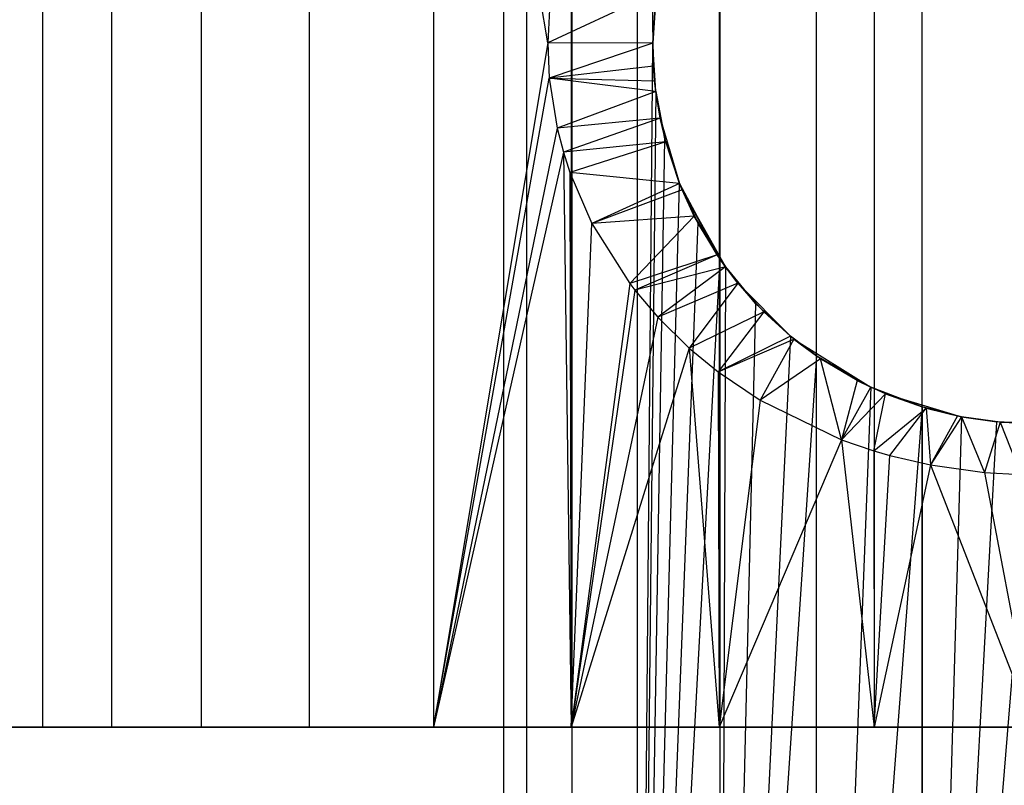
# Model space of a CAD drawing. Extents: x -91 to 91, y -91 to 262.
# Tile 356 of 480: x -6.67 to -0.19, y 33.57 to 38.61. Entities that reach past the tile are written whole.
import ezdxf

# ---------------------------------------------------------------- set-up
doc = ezdxf.new("R2010")
doc.units = 0
doc.header["$LTSCALE"] = 25.4
doc.layers.get('0').update_dxf_attribs({"linetype": 'CONTINUOUS'})

# ---------------------------------------------------------------- blocks, each defined once
blk = doc.blocks.new('ETE0_STL_1')
at = {"color": 0}
for p, q in [((-3.4808, 26.95, 13.3658), (-3.4808, 44.45, 13.3658)), ((-3.4808, 26.95, 12.6342), (-3.4808, 44.45, 12.6342)), ((-3.4808, 26.95, 13.3658), (-3.4808, 44.45, 13.3658)), ((-3.4808, 26.95, 12.6342), (-3.4808, 44.45, 12.6342)), ((-3.3287, 26.95, 14.0816), (-3.3287, 44.45, 14.0816)), ((-3.3287, 26.95, 14.0816), (-3.3287, 44.45, 14.0816)), ((-3.3287, 26.95, 11.9184), (-3.3287, 44.45, 11.9184)), ((-3.3287, 26.95, 11.9184), (-3.3287, 44.45, 11.9184)), ((-3.0311, 26.95, 14.75), (-3.0311, 44.45, 14.75)), ((-3.0311, 26.95, 14.75), (-3.0311, 44.45, 14.75)), ((-3.0311, 26.95, 11.25), (-3.0311, 44.45, 11.25)), ((-3.0311, 26.95, 11.25), (-3.0311, 44.45, 11.25)), ((-2.601, 26.95, 10.658), (-2.601, 44.45, 10.658)), ((-2.601, 44.45, 10.658), (-2.5, 38.4487, 10.5505)), ((-2.601, 26.95, 15.342), (-2.601, 44.45, 15.342)), ((-2.601, 26.95, 15.342), (-2.601, 44.45, 15.342)), ((-2.601, 26.95, 10.658), (-2.601, 44.45, 10.658)), ((-2.601, 44.45, 10.658), (-2.5, 38.4487, 10.5505)), ((-2.0572, 26.95, 15.8316), (-2.0572, 44.45, 15.8316)), ((-2.0572, 26.95, 15.8316), (-2.0572, 44.45, 15.8316)), ((-1.4236, 26.95, 16.1974), (-1.4236, 44.45, 16.1974)), ((-1.4236, 26.95, 16.1974), (-1.4236, 44.45, 16.1974)), ((-0.7277, 26.95, 16.4235), (-0.7277, 44.45, 16.4235)), ((-0.7277, 26.95, 16.4235), (-0.7277, 44.45, 16.4235)), ((-6.5161, 42.95, 15.5574), (-6.5161, 33.95, 15.5574)), ((-6.5161, 42.95, 15.5574), (-6.5161, 33.95, 15.5574)), ((-6.5161, 42.95, 10.4426), (-6.5161, 33.95, 10.4426)), ((-6.5161, 42.95, 10.4426), (-6.5161, 33.95, 10.4426)), ((-6.0622, 42.95, 16.5), (-6.0622, 33.95, 16.5)), ((-6.0622, 42.95, 16.5), (-6.0622, 33.95, 16.5)), ((-6.0622, 42.95, 9.5), (-6.0622, 33.95, 9.5)), ((-6.0622, 42.95, 9.5), (-6.0622, 33.95, 9.5)), ((-5.4728, 42.95, 17.3644), (-5.4728, 33.95, 17.3644)), ((-5.4728, 42.95, 17.3644), (-5.4728, 33.95, 17.3644)), ((-5.4728, 42.95, 8.6356), (-5.4728, 33.95, 8.6356)), ((-5.4728, 42.95, 8.6356), (-5.4728, 33.95, 8.6356)), ((-4.7612, 42.95, 18.1314), (-4.7612, 33.95, 18.1314)), ((-4.7612, 42.95, 18.1314), (-4.7612, 33.95, 18.1314)), ((-4.7612, 42.95, 7.8686), (-4.7612, 33.95, 7.8686)), ((-4.7612, 42.95, 7.8686), (-4.7612, 33.95, 7.8686)), ((-3.1917, 38.4543, 6.77), (-3.9432, 42.95, 7.2163)), ((-3.9432, 42.95, 18.7837), (-3.9432, 33.95, 18.7837)), ((-3.9432, 42.95, 18.7837), (-3.9432, 33.95, 18.7837)), ((-3.9432, 42.95, 7.2163), (-3.9432, 33.95, 7.2163)), ((-3.9432, 42.95, 7.2163), (-3.9432, 33.95, 7.2163)), ((-3.1917, 38.4543, 6.77), (-3.9432, 42.95, 7.2163)), ((-3.0372, 42.95, 19.3068), (-3.0372, 33.95, 19.3068)), ((-3.0372, 42.95, 19.3068), (-3.0372, 33.95, 19.3068)), ((-2.0633, 42.95, 19.689), (-2.0633, 33.95, 19.689)), ((-2.0633, 42.95, 19.689), (-2.0633, 33.95, 19.689)), ((-1.0433, 42.95, 19.9218), (-1.0433, 33.95, 19.9218)), ((-1.0433, 42.95, 19.9218), (-1.0433, 33.95, 19.9218)), ((-2.4771, 38.7875, 7.4484), (-3.1917, 38.4543, 6.77)), ((-2.4771, 38.7875, 7.4484), (-3.1917, 38.4543, 6.77)), ((-2.5, 38.4537, 7.4616), (-2.4771, 38.7875, 7.4484)), ((-2.5, 38.4537, 7.4616), (-2.4771, 38.7875, 7.4484)), ((-2.5, 38.4487, 10.5505), (-2.4803, 38.7633, 10.5306)), ((-2.4803, 38.7633, 10.5306), (-2.5, 38.4537, 7.4616)), ((-2.5, 38.4487, 10.5505), (-2.4803, 38.7633, 10.5306)), ((-2.4803, 38.7633, 10.5306), (-2.5, 38.4537, 7.4616)), ((-3.1774, 38.7181, 6.7627), (-3.1917, 38.4543, 6.77)), ((-3.1774, 38.7181, 6.7627), (-3.1917, 38.4543, 6.77)), ((-3.1917, 38.4543, 6.77), (-3.9432, 33.95, 7.2163)), ((-3.1917, 38.4543, 6.77), (-3.9432, 33.95, 7.2163)), ((-3.1917, 38.4543, 6.77), (-3.1813, 38.2217, 6.7647)), ((-2.5, 38.4537, 7.4616), (-3.1917, 38.4543, 6.77)), ((-3.1917, 38.4543, 6.77), (-3.1813, 38.2217, 6.7647)), ((-2.5, 38.4537, 7.4616), (-3.1917, 38.4543, 6.77)), ((-2.5, 38.4537, 7.4616), (-3.1813, 38.2217, 6.7647)), ((-2.5, 38.4537, 7.4616), (-3.1813, 38.2217, 6.7647)), ((-2.601, 26.95, 10.658), (-2.5, 38.4487, 10.5505)), ((-2.601, 26.95, 10.658), (-2.5, 38.4487, 10.5505)), ((-2.5, 38.4487, 10.5505), (-2.5, 38.4537, 7.4616)), ((-2.5, 38.4487, 10.5505), (-2.5, 38.4537, 7.4616)), ((-2.4956, 38.3022, 7.4591), (-2.5, 38.4537, 7.4616)), ((-2.4956, 38.3022, 7.4591), (-2.5, 38.4537, 7.4616)), ((-2.4803, 38.1367, 10.5306), (-2.5, 38.4487, 10.5505)), ((-2.5, 38.4487, 10.5505), (-2.4956, 38.3022, 7.4591)), ((-2.4803, 38.1367, 10.5306), (-2.5, 38.4487, 10.5505)), ((-2.5, 38.4487, 10.5505), (-2.4956, 38.3022, 7.4591)), ((-2.4956, 38.3022, 7.4591), (-3.1813, 38.2217, 6.7647)), ((-2.4956, 38.3022, 7.4591), (-3.1813, 38.2217, 6.7647)), ((-2.4803, 38.1367, 10.5306), (-2.4956, 38.3022, 7.4591)), ((-2.4803, 38.1367, 10.5306), (-2.4956, 38.3022, 7.4591)), ((-2.4879, 38.2042, 7.4546), (-2.4956, 38.3022, 7.4591)), ((-2.4879, 38.2042, 7.4546), (-2.4956, 38.3022, 7.4591)), ((-3.9432, 33.95, 7.2163), (-3.1813, 38.2217, 6.7647)), ((-3.9432, 33.95, 7.2163), (-3.1813, 38.2217, 6.7647)), ((-3.1813, 38.2217, 6.7647), (-3.1297, 37.8935, 6.7386)), ((-2.4802, 38.1361, 7.4502), (-3.1813, 38.2217, 6.7647)), ((-3.1813, 38.2217, 6.7647), (-3.1297, 37.8935, 6.7386)), ((-3.1813, 38.2217, 6.7647), (-2.4879, 38.2042, 7.4546)), ((-3.1813, 38.2217, 6.7647), (-2.4879, 38.2042, 7.4546)), ((-2.4802, 38.1361, 7.4502), (-3.1813, 38.2217, 6.7647)), ((-2.4803, 38.1367, 10.5306), (-2.4879, 38.2042, 7.4546)), ((-2.4802, 38.1361, 7.4502), (-2.4879, 38.2042, 7.4546)), ((-2.4803, 38.1367, 10.5306), (-2.4879, 38.2042, 7.4546)), ((-2.4802, 38.1361, 7.4502), (-2.4879, 38.2042, 7.4546)), ((-2.4802, 38.1361, 7.4502), (-3.1297, 37.8935, 6.7386)), ((-2.4802, 38.1361, 7.4502), (-3.1297, 37.8935, 6.7386)), ((-2.4803, 38.1367, 10.5306), (-2.601, 26.95, 10.658)), ((-2.4803, 38.1367, 10.5306), (-2.601, 26.95, 10.658)), ((-2.4203, 37.8237, 10.4717), (-2.4803, 38.1367, 10.5306)), ((-2.4802, 38.1361, 7.4502), (-2.4803, 38.1367, 10.5306)), ((-2.4203, 37.8237, 10.4717), (-2.4803, 38.1367, 10.5306)), ((-2.4802, 38.1361, 7.4502), (-2.4803, 38.1367, 10.5306)), ((-2.4802, 38.1361, 7.4502), (-2.4203, 37.8237, 10.4717)), ((-2.4514, 37.9596, 7.4338), (-2.4802, 38.1361, 7.4502)), ((-2.4802, 38.1361, 7.4502), (-2.4203, 37.8237, 10.4717)), ((-2.4514, 37.9596, 7.4338), (-2.4802, 38.1361, 7.4502)), ((-2.4514, 37.9596, 7.4338), (-3.1297, 37.8935, 6.7386)), ((-2.4514, 37.9596, 7.4338), (-3.1297, 37.8935, 6.7386)), ((-2.4514, 37.9596, 7.4338), (-3.0887, 37.7353, 6.7183)), ((-2.4514, 37.9596, 7.4338), (-3.0887, 37.7353, 6.7183)), ((-2.4514, 37.9596, 7.4338), (-2.3244, 37.5297, 10.3833)), ((-2.4514, 37.9596, 7.4338), (-2.4203, 37.8237, 10.4717)), ((-2.4151, 37.8039, 7.4133), (-2.4514, 37.9596, 7.4338)), ((-2.4514, 37.9596, 7.4338), (-2.3244, 37.5297, 10.3833)), ((-2.4151, 37.8039, 7.4133), (-2.4514, 37.9596, 7.4338)), ((-2.4514, 37.9596, 7.4338), (-2.4203, 37.8237, 10.4717)), ((-3.1297, 37.8935, 6.7386), (-3.9432, 33.95, 7.2163)), ((-3.1297, 37.8935, 6.7386), (-3.9432, 33.95, 7.2163)), ((-3.1297, 37.8935, 6.7386), (-3.0887, 37.7353, 6.7183)), ((-3.1297, 37.8935, 6.7386), (-3.0887, 37.7353, 6.7183)), ((-2.4151, 37.8039, 7.4133), (-3.0887, 37.7353, 6.7183)), ((-2.4151, 37.8039, 7.4133), (-3.0887, 37.7353, 6.7183)), ((-2.4151, 37.8039, 7.4133), (-3.0457, 37.6018, 6.6973)), ((-2.4151, 37.8039, 7.4133), (-3.0457, 37.6018, 6.6973)), ((-2.601, 26.95, 10.658), (-2.4203, 37.8237, 10.4717)), ((-2.601, 26.95, 10.658), (-2.4203, 37.8237, 10.4717)), ((-2.3244, 37.5297, 10.3833), (-2.4203, 37.8237, 10.4717)), ((-2.3244, 37.5297, 10.3833), (-2.4203, 37.8237, 10.4717)), ((-2.3241, 37.5288, 7.3638), (-2.4151, 37.8039, 7.4133)), ((-2.4151, 37.8039, 7.4133), (-2.3244, 37.5297, 10.3833)), ((-2.3241, 37.5288, 7.3638), (-2.4151, 37.8039, 7.4133)), ((-2.4151, 37.8039, 7.4133), (-2.3244, 37.5297, 10.3833)), ((-3.0887, 37.7353, 6.7183), (-3.9432, 33.95, 7.2163)), ((-3.0887, 37.7353, 6.7183), (-3.9432, 33.95, 7.2163)), ((-3.0887, 37.7353, 6.7183), (-3.0372, 33.95, 6.6932)), ((-3.0887, 37.7353, 6.7183), (-3.0372, 33.95, 6.6932)), ((-3.0887, 37.7353, 6.7183), (-3.0457, 37.6018, 6.6973)), ((-3.0887, 37.7353, 6.7183), (-3.0457, 37.6018, 6.6973)), ((-3.0457, 37.6018, 6.6973), (-3.0372, 33.95, 6.6932)), ((-3.0457, 37.6018, 6.6973), (-3.0372, 33.95, 6.6932)), ((-3.0457, 37.6018, 6.6973), (-2.9006, 37.2663, 6.6293)), ((-2.3241, 37.5288, 7.3638), (-3.0457, 37.6018, 6.6973)), ((-3.0457, 37.6018, 6.6973), (-2.9006, 37.2663, 6.6293)), ((-2.3241, 37.5288, 7.3638), (-3.0457, 37.6018, 6.6973)), ((-2.3241, 37.5288, 7.3638), (-2.9006, 37.2663, 6.6293)), ((-2.3241, 37.5288, 7.3638), (-2.9006, 37.2663, 6.6293)), ((-2.601, 26.95, 10.658), (-2.3244, 37.5297, 10.3833)), ((-2.601, 26.95, 10.658), (-2.3244, 37.5297, 10.3833)), ((-2.2037, 37.2695, 10.2809), (-2.3244, 37.5297, 10.3833)), ((-2.3241, 37.5288, 7.3638), (-2.3244, 37.5297, 10.3833)), ((-2.2037, 37.2695, 10.2809), (-2.3244, 37.5297, 10.3833)), ((-2.3241, 37.5288, 7.3638), (-2.3244, 37.5297, 10.3833)), ((-2.3241, 37.5288, 7.3638), (-2.2037, 37.2695, 10.2809)), ((-2.3241, 37.5288, 7.3638), (-2.0594, 37.0327, 10.17)), ((-2.3241, 37.5288, 7.3638), (-2.2037, 37.2695, 10.2809)), ((-2.3074, 37.4877, 7.355), (-2.3241, 37.5288, 7.3638)), ((-2.3241, 37.5288, 7.3638), (-2.0594, 37.0327, 10.17)), ((-2.3074, 37.4877, 7.355), (-2.3241, 37.5288, 7.3638)), ((-2.3074, 37.4877, 7.355), (-2.9006, 37.2663, 6.6293)), ((-2.3074, 37.4877, 7.355), (-2.9006, 37.2663, 6.6293)), ((-2.3074, 37.4877, 7.355), (-2.0225, 36.9805, 10.1435)), ((-2.3074, 37.4877, 7.355), (-2.0594, 37.0327, 10.17)), ((-2.2276, 37.3151, 7.3139), (-2.3074, 37.4877, 7.355)), ((-2.3074, 37.4877, 7.355), (-2.0225, 36.9805, 10.1435)), ((-2.2276, 37.3151, 7.3139), (-2.3074, 37.4877, 7.355)), ((-2.3074, 37.4877, 7.355), (-2.0594, 37.0327, 10.17)), ((-3.0372, 33.95, 6.6932), (-2.9006, 37.2663, 6.6293)), ((-3.0372, 33.95, 6.6932), (-2.9006, 37.2663, 6.6293)), ((-2.2276, 37.3151, 7.3139), (-2.9006, 37.2663, 6.6293)), ((-2.2276, 37.3151, 7.3139), (-2.9006, 37.2663, 6.6293)), ((-2.9006, 37.2663, 6.6293), (-2.652, 36.8713, 6.5218)), ((-2.9006, 37.2663, 6.6293), (-2.652, 36.8713, 6.5218)), ((-2.2276, 37.3151, 7.3139), (-2.652, 36.8713, 6.5218)), ((-2.2276, 37.3151, 7.3139), (-2.652, 36.8713, 6.5218)), ((-2.2037, 37.2695, 10.2809), (-2.601, 26.95, 10.658)), ((-2.2037, 37.2695, 10.2809), (-2.601, 26.95, 10.658)), ((-2.2276, 37.3151, 7.3139), (-2.0225, 36.9805, 10.1435)), ((-2.0773, 37.059, 7.241), (-2.2276, 37.3151, 7.3139)), ((-2.2276, 37.3151, 7.3139), (-2.0225, 36.9805, 10.1435)), ((-2.0773, 37.059, 7.241), (-2.2276, 37.3151, 7.3139)), ((-2.0594, 37.0327, 10.17), (-2.2037, 37.2695, 10.2809)), ((-2.0594, 37.0327, 10.17), (-2.2037, 37.2695, 10.2809)), ((-2.0773, 37.059, 7.241), (-2.652, 36.8713, 6.5218)), ((-2.0773, 37.059, 7.241), (-2.652, 36.8713, 6.5218)), ((-2.0773, 37.059, 7.241), (-2.6182, 36.8273, 6.5081)), ((-2.0773, 37.059, 7.241), (-2.6182, 36.8273, 6.5081)), ((-2.0594, 37.0327, 10.17), (-2.601, 26.95, 10.658)), ((-2.0594, 37.0327, 10.17), (-2.601, 26.95, 10.658)), ((-2.0223, 36.9802, 7.2159), (-2.0773, 37.059, 7.241)), ((-2.0773, 37.059, 7.241), (-2.0225, 36.9805, 10.1435)), ((-2.0773, 37.059, 7.241), (-2.0225, 36.9805, 10.1435)), ((-2.0223, 36.9802, 7.2159), (-2.0773, 37.059, 7.241)), ((-2.0594, 37.0327, 10.17), (-2.0572, 26.95, 10.1684)), ((-2.0225, 36.9805, 10.1435), (-2.0594, 37.0327, 10.17)), ((-2.0594, 37.0327, 10.17), (-2.0572, 26.95, 10.1684)), ((-2.0225, 36.9805, 10.1435), (-2.0594, 37.0327, 10.17)), ((-2.0223, 36.9802, 7.2159), (-2.6182, 36.8273, 6.5081)), ((-2.0223, 36.9802, 7.2159), (-2.6182, 36.8273, 6.5081)), ((-2.0223, 36.9802, 7.2159), (-2.4666, 36.6494, 6.449)), ((-2.0223, 36.9802, 7.2159), (-2.4666, 36.6494, 6.449)), ((-2.0225, 36.9805, 10.1435), (-2.0572, 26.95, 10.1684)), ((-2.0225, 36.9805, 10.1435), (-2.0572, 26.95, 10.1684)), ((-1.8236, 36.7399, 10.0126), (-2.0225, 36.9805, 10.1435)), ((-2.0223, 36.9802, 7.2159), (-2.0225, 36.9805, 10.1435)), ((-1.8236, 36.7399, 10.0126), (-2.0225, 36.9805, 10.1435)), ((-2.0223, 36.9802, 7.2159), (-2.0225, 36.9805, 10.1435)), ((-2.0223, 36.9802, 7.2159), (-1.8236, 36.7399, 10.0126)), ((-1.9405, 36.8738, 7.1799), (-2.0223, 36.9802, 7.2159)), ((-2.0223, 36.9802, 7.2159), (-1.8236, 36.7399, 10.0126)), ((-1.9405, 36.8738, 7.1799), (-2.0223, 36.9802, 7.2159)), ((-2.652, 36.8713, 6.5218), (-3.0372, 33.95, 6.6932)), ((-2.652, 36.8713, 6.5218), (-3.0372, 33.95, 6.6932)), ((-2.652, 36.8713, 6.5218), (-2.6182, 36.8273, 6.5081)), ((-2.652, 36.8713, 6.5218), (-2.6182, 36.8273, 6.5081)), ((-1.9405, 36.8738, 7.1799), (-2.4666, 36.6494, 6.449)), ((-1.9405, 36.8738, 7.1799), (-2.4666, 36.6494, 6.449)), ((-1.9405, 36.8738, 7.1799), (-2.2598, 36.4463, 6.3748)), ((-1.9405, 36.8738, 7.1799), (-2.2598, 36.4463, 6.3748)), ((-1.9405, 36.8738, 7.1799), (-1.5936, 36.5237, 9.8838)), ((-1.9405, 36.8738, 7.1799), (-1.8236, 36.7399, 10.0126)), ((-1.9405, 36.8738, 7.1799), (-1.8236, 36.7399, 10.0126)), ((-1.77, 36.6845, 7.1103), (-1.9405, 36.8738, 7.1799)), ((-1.9405, 36.8738, 7.1799), (-1.5936, 36.5237, 9.8838)), ((-1.77, 36.6845, 7.1103), (-1.9405, 36.8738, 7.1799)), ((-2.6182, 36.8273, 6.5081), (-3.0372, 33.95, 6.6932)), ((-2.6182, 36.8273, 6.5081), (-3.0372, 33.95, 6.6932)), ((-2.6182, 36.8273, 6.5081), (-2.4666, 36.6494, 6.449)), ((-2.6182, 36.8273, 6.5081), (-2.4666, 36.6494, 6.449)), ((-1.8236, 36.7399, 10.0126), (-2.0572, 26.95, 10.1684)), ((-1.8236, 36.7399, 10.0126), (-2.0572, 26.95, 10.1684)), ((-1.5936, 36.5237, 9.8838), (-1.8236, 36.7399, 10.0126)), ((-1.5936, 36.5237, 9.8838), (-1.8236, 36.7399, 10.0126)), ((-1.77, 36.6845, 7.1103), (-2.2598, 36.4463, 6.3748)), ((-1.77, 36.6845, 7.1103), (-2.2598, 36.4463, 6.3748)), ((-1.77, 36.6845, 7.1103), (-2.0702, 36.2905, 6.3131)), ((-1.77, 36.6845, 7.1103), (-2.0702, 36.2905, 6.3131)), ((-1.77, 36.6845, 7.1103), (-1.5936, 36.5237, 9.8838)), ((-1.5936, 36.5237, 7.0458), (-1.77, 36.6845, 7.1103)), ((-1.77, 36.6845, 7.1103), (-1.5936, 36.5237, 9.8838)), ((-1.5936, 36.5237, 7.0458), (-1.77, 36.6845, 7.1103)), ((-2.4666, 36.6494, 6.449), (-3.0372, 33.95, 6.6932)), ((-2.4666, 36.6494, 6.449), (-3.0372, 33.95, 6.6932)), ((-2.4666, 36.6494, 6.449), (-2.2598, 36.4463, 6.3748)), ((-2.4666, 36.6494, 6.449), (-2.2598, 36.4463, 6.3748)), ((-1.5936, 36.5237, 7.0458), (-2.0702, 36.2905, 6.3131)), ((-1.5936, 36.5237, 7.0458), (-2.0702, 36.2905, 6.3131)), ((-2.0702, 36.2905, 6.3131), (-1.5716, 36.5058, 7.0383)), ((-2.0702, 36.2905, 6.3131), (-1.5716, 36.5058, 7.0383)), ((-1.5936, 36.5237, 9.8838), (-2.0572, 26.95, 10.1684)), ((-1.5936, 36.5237, 9.8838), (-2.0572, 26.95, 10.1684)), ((-1.5716, 36.5058, 7.0383), (-1.7932, 36.1028, 6.2336)), ((-1.5716, 36.5058, 7.0383), (-1.7932, 36.1028, 6.2336)), ((-1.4236, 36.3949, 9.8026), (-1.5936, 36.5237, 9.8838)), ((-1.5936, 36.5237, 7.0458), (-1.4236, 36.3949, 9.8026)), ((-1.5936, 36.5237, 7.0458), (-1.5936, 36.5237, 9.8838)), ((-1.4236, 36.3949, 9.8026), (-1.5936, 36.5237, 9.8838)), ((-1.5716, 36.5058, 7.0383), (-1.5936, 36.5237, 7.0458)), ((-1.5936, 36.5237, 7.0458), (-1.4236, 36.3949, 9.8026)), ((-1.5716, 36.5058, 7.0383), (-1.5936, 36.5237, 7.0458)), ((-1.5936, 36.5237, 7.0458), (-1.5936, 36.5237, 9.8838)), ((-1.5716, 36.5058, 7.0383), (-1.0644, 36.1879, 9.6658)), ((-1.5716, 36.5058, 7.0383), (-1.4236, 36.3949, 9.8026)), ((-1.5716, 36.5058, 7.0383), (-1.4236, 36.3949, 9.8026)), ((-1.396, 36.3761, 6.9822), (-1.5716, 36.5058, 7.0383)), ((-1.5716, 36.5058, 7.0383), (-1.0644, 36.1879, 9.6658)), ((-1.396, 36.3761, 6.9822), (-1.5716, 36.5058, 7.0383)), ((-2.2598, 36.4463, 6.3748), (-3.0372, 33.95, 6.6932)), ((-2.2598, 36.4463, 6.3748), (-3.0372, 33.95, 6.6932)), ((-2.2598, 36.4463, 6.3748), (-2.0633, 33.95, 6.311)), ((-2.2598, 36.4463, 6.3748), (-2.0633, 33.95, 6.311)), ((-2.2598, 36.4463, 6.3748), (-2.0702, 36.2905, 6.3131)), ((-2.2598, 36.4463, 6.3748), (-2.0702, 36.2905, 6.3131)), ((-1.4236, 36.3949, 9.8026), (-2.0572, 26.95, 10.1684)), ((-1.4236, 36.3949, 9.8026), (-2.0572, 26.95, 10.1684)), ((-1.396, 36.3761, 6.9822), (-1.7932, 36.1028, 6.2336)), ((-1.396, 36.3761, 6.9822), (-1.7932, 36.1028, 6.2336)), ((-1.4236, 26.95, 9.8026), (-1.4236, 36.3949, 9.8026)), ((-1.0644, 36.1879, 9.6658), (-1.4236, 36.3949, 9.8026)), ((-1.4236, 26.95, 9.8026), (-1.4236, 36.3949, 9.8026)), ((-1.0644, 36.1879, 9.6658), (-1.4236, 36.3949, 9.8026)), ((-1.2585, 35.8426, 6.1141), (-1.396, 36.3761, 6.9822)), ((-1.1548, 36.2327, 6.9167), (-1.396, 36.3761, 6.9822)), ((-1.396, 36.3761, 6.9822), (-1.0644, 36.1879, 9.6658)), ((-1.2585, 35.8426, 6.1141), (-1.396, 36.3761, 6.9822)), ((-1.1548, 36.2327, 6.9167), (-1.396, 36.3761, 6.9822)), ((-1.396, 36.3761, 6.9822), (-1.0644, 36.1879, 9.6658)), ((-2.0702, 36.2905, 6.3131), (-2.0633, 33.95, 6.311)), ((-2.0702, 36.2905, 6.3131), (-2.0633, 33.95, 6.311)), ((-2.0702, 36.2905, 6.3131), (-1.7932, 36.1028, 6.2336)), ((-2.0702, 36.2905, 6.3131), (-1.7932, 36.1028, 6.2336)), ((-1.1548, 36.2327, 6.9167), (-1.2585, 35.8426, 6.1141)), ((-1.1548, 36.2327, 6.9167), (-1.2585, 35.8426, 6.1141)), ((-1.0649, 36.1882, 6.8957), (-1.1548, 36.2327, 6.9167)), ((-1.1548, 36.2327, 6.9167), (-1.0644, 36.1879, 9.6658)), ((-1.0649, 36.1882, 6.8957), (-1.1548, 36.2327, 6.9167)), ((-1.1548, 36.2327, 6.9167), (-1.0644, 36.1879, 9.6658)), ((-1.0644, 36.1879, 9.6658), (-1.4236, 26.95, 9.8026)), ((-1.0644, 36.1879, 9.6658), (-1.4236, 26.95, 9.8026)), ((-1.2585, 35.8426, 6.1141), (-1.0649, 36.1882, 6.8957)), ((-1.2585, 35.8426, 6.1141), (-1.0649, 36.1882, 6.8957)), ((-1.0649, 36.1882, 6.8957), (-0.7277, 36.0583, 9.5765)), ((-1.0649, 36.1882, 6.8957), (-1.0644, 36.1879, 9.6658)), ((-1.0649, 36.1882, 6.8957), (-1.0644, 36.1879, 9.6658)), ((-0.9683, 36.1451, 6.875), (-1.0649, 36.1882, 6.8957)), ((-1.0649, 36.1882, 6.8957), (-0.7277, 36.0583, 9.5765)), ((-0.9683, 36.1451, 6.875), (-1.0649, 36.1882, 6.8957)), ((-0.7277, 36.0583, 9.5765), (-1.0644, 36.1879, 9.6658)), ((-0.7277, 36.0583, 9.5765), (-1.0644, 36.1879, 9.6658)), ((-1.7932, 36.1028, 6.2336), (-2.0633, 33.95, 6.311)), ((-1.7932, 36.1028, 6.2336), (-2.0633, 33.95, 6.311)), ((-1.7932, 36.1028, 6.2336), (-1.2585, 35.8426, 6.1141)), ((-1.7932, 36.1028, 6.2336), (-1.2585, 35.8426, 6.1141)), ((-1.2585, 35.8426, 6.1141), (-0.9683, 36.1451, 6.875)), ((-1.2585, 35.8426, 6.1141), (-0.9683, 36.1451, 6.875)), ((-1.0466, 35.7695, 6.0787), (-0.9683, 36.1451, 6.875)), ((-1.0466, 35.7695, 6.0787), (-0.9683, 36.1451, 6.875)), ((-0.9683, 36.1451, 6.875), (-0.4685, 35.9943, 9.5315)), ((-0.9683, 36.1451, 6.875), (-0.7277, 36.0583, 9.5765)), ((-0.702, 36.0506, 6.8284), (-0.9683, 36.1451, 6.875)), ((-0.9683, 36.1451, 6.875), (-0.4685, 35.9943, 9.5315)), ((-0.702, 36.0506, 6.8284), (-0.9683, 36.1451, 6.875)), ((-0.9683, 36.1451, 6.875), (-0.7277, 36.0583, 9.5765)), ((-0.7277, 36.0583, 9.5765), (-1.4236, 26.95, 9.8026)), ((-0.7277, 36.0583, 9.5765), (-1.4236, 26.95, 9.8026)), ((-1.0466, 35.7695, 6.0787), (-0.702, 36.0506, 6.8284)), ((-1.0466, 35.7695, 6.0787), (-0.702, 36.0506, 6.8284)), ((-0.9412, 35.7389, 6.0636), (-0.702, 36.0506, 6.8284)), ((-0.9412, 35.7389, 6.0636), (-0.702, 36.0506, 6.8284)), ((-0.7277, 36.0583, 9.5765), (-0.7277, 26.95, 9.5765)), ((-0.4685, 35.9943, 9.5315), (-0.7277, 36.0583, 9.5765)), ((-0.7277, 36.0583, 9.5765), (-0.7277, 26.95, 9.5765)), ((-0.4685, 35.9943, 9.5315), (-0.7277, 36.0583, 9.5765)), ((-0.702, 36.0506, 6.8284), (-0.6735, 35.6766, 6.0325)), ((-0.702, 36.0506, 6.8284), (-0.4685, 35.9943, 9.5315)), ((-0.4956, 35.9996, 6.8026), (-0.702, 36.0506, 6.8284)), ((-0.702, 36.0506, 6.8284), (-0.4685, 35.9943, 9.5315)), ((-0.4956, 35.9996, 6.8026), (-0.702, 36.0506, 6.8284)), ((-0.702, 36.0506, 6.8284), (-0.6735, 35.6766, 6.0325)), ((-0.4685, 35.9943, 9.5315), (-0.7277, 26.95, 9.5765)), ((-0.4685, 35.9943, 9.5315), (-0.7277, 26.95, 9.5765)), ((-0.7277, 26.95, 9.5765), (-0.2355, 35.9611, 9.5079)), ((-0.7277, 26.95, 9.5765), (-0.2355, 35.9611, 9.5079)), ((-0.4956, 35.9996, 6.8026), (-0.6735, 35.6766, 6.0325)), ((-0.4956, 35.9996, 6.8026), (-0.6735, 35.6766, 6.0325)), ((-0.469, 35.9944, 6.8), (-0.6735, 35.6766, 6.0325)), ((-0.469, 35.9944, 6.8), (-0.6735, 35.6766, 6.0325)), ((-0.469, 35.9944, 6.8), (-0.4956, 35.9996, 6.8026)), ((-0.4956, 35.9996, 6.8026), (-0.4685, 35.9943, 9.5315)), ((-0.4956, 35.9996, 6.8026), (-0.4685, 35.9943, 9.5315)), ((-0.469, 35.9944, 6.8), (-0.4956, 35.9996, 6.8026)), ((-0.469, 35.9944, 6.8), (-0.317, 35.6267, 6.0072)), ((-0.469, 35.9944, 6.8), (-0.2355, 35.9611, 9.5079)), ((-0.469, 35.9944, 6.8), (-0.4685, 35.9943, 9.5315)), ((-0.469, 35.9944, 6.8), (-0.4685, 35.9943, 9.5315)), ((-0.2139, 35.9592, 6.7819), (-0.469, 35.9944, 6.8)), ((-0.469, 35.9944, 6.8), (-0.2355, 35.9611, 9.5079)), ((-0.469, 35.9944, 6.8), (-0.317, 35.6267, 6.0072)), ((-0.2139, 35.9592, 6.7819), (-0.469, 35.9944, 6.8)), ((-0.2355, 35.9611, 9.5079), (-0.4685, 35.9943, 9.5315)), ((-0.2355, 35.9611, 9.5079), (-0.4685, 35.9943, 9.5315)), ((-0.2139, 35.9592, 6.7819), (-0.317, 35.6267, 6.0072)), ((-0.2139, 35.9592, 6.7819), (-0.317, 35.6267, 6.0072)), ((-0.0001, 35.95, 9.5), (-0.2355, 35.9611, 9.5079)), ((-0.2139, 35.9592, 6.7819), (-0.2355, 35.9611, 9.5079)), ((-0.0001, 35.95, 9.5), (-0.2355, 35.9611, 9.5079)), ((-0.2139, 35.9592, 6.7819), (-0.2355, 35.9611, 9.5079)), ((-0.2139, 35.9592, 6.7819), (-0.0779, 35.6135, 6.0004)), ((-0.2139, 35.9592, 6.7819), (-0.0001, 35.95, 9.5)), ((-0.0004, 35.95, 6.7772), (-0.2139, 35.9592, 6.7819)), ((-0.2139, 35.9592, 6.7819), (-0.0001, 35.95, 9.5)), ((-0.2139, 35.9592, 6.7819), (-0.0779, 35.6135, 6.0004)), ((-0.0004, 35.95, 6.7772), (-0.2139, 35.9592, 6.7819)), ((-0.7277, 26.95, 9.5765), (-0.0001, 35.95, 9.5)), ((-0.7277, 26.95, 9.5765), (-0.0001, 35.95, 9.5)), ((-1.2585, 35.8426, 6.1141), (-2.0633, 33.95, 6.311)), ((-1.2585, 35.8426, 6.1141), (-2.0633, 33.95, 6.311)), ((-1.2585, 35.8426, 6.1141), (-1.0433, 33.95, 6.0782)), ((-1.2585, 35.8426, 6.1141), (-1.0433, 33.95, 6.0782)), ((-1.2585, 35.8426, 6.1141), (-1.0466, 35.7695, 6.0787)), ((-1.2585, 35.8426, 6.1141), (-1.0466, 35.7695, 6.0787)), ((-1.0466, 35.7695, 6.0787), (-1.0433, 33.95, 6.0782)), ((-1.0466, 35.7695, 6.0787), (-1.0433, 33.95, 6.0782)), ((-1.0466, 35.7695, 6.0787), (-0.9412, 35.7389, 6.0636)), ((-1.0466, 35.7695, 6.0787), (-0.9412, 35.7389, 6.0636)), ((-1.0433, 33.95, 6.0782), (-0.9412, 35.7389, 6.0636)), ((-1.0433, 33.95, 6.0782), (-0.9412, 35.7389, 6.0636)), ((-0.9412, 35.7389, 6.0636), (-0.6735, 35.6766, 6.0325)), ((-0.9412, 35.7389, 6.0636), (-0.6735, 35.6766, 6.0325)), ((-0.6735, 35.6766, 6.0325), (-1.0433, 33.95, 6.0782)), ((-0.6735, 35.6766, 6.0325), (-1.0433, 33.95, 6.0782)), ((-0.6735, 35.6766, 6.0325), (0, 33.95, 6)), ((-0.6735, 35.6766, 6.0325), (0, 33.95, 6)), ((-0.6735, 35.6766, 6.0325), (-0.317, 35.6267, 6.0072)), ((-0.6735, 35.6766, 6.0325), (-0.317, 35.6267, 6.0072)), ((-0.317, 35.6267, 6.0072), (0, 33.95, 6)), ((-0.317, 35.6267, 6.0072), (0, 33.95, 6)), ((-0.317, 35.6267, 6.0072), (-0.0779, 35.6135, 6.0004)), ((-0.317, 35.6267, 6.0072), (-0.0779, 35.6135, 6.0004)), ((-6.5161, 33.95, 15.5574), (-6.8245, 33.95, 14.5576)), ((-6.8245, 33.95, 11.4424), (-6.5161, 33.95, 10.4426)), ((-6.5161, 33.95, 15.5574), (-6.8245, 33.95, 14.5576)), ((-6.8245, 33.95, 11.4424), (-6.5161, 33.95, 10.4426)), ((-6.0622, 33.95, 16.5), (-6.5161, 33.95, 15.5574)), ((-6.5161, 33.95, 10.4426), (-6.0622, 33.95, 9.5)), ((-6.0622, 33.95, 16.5), (-6.5161, 33.95, 15.5574)), ((-6.5161, 33.95, 10.4426), (-6.0622, 33.95, 9.5)), ((-5.4728, 33.95, 17.3644), (-6.0622, 33.95, 16.5)), ((-6.0622, 33.95, 9.5), (-5.4728, 33.95, 8.6356)), ((-5.4728, 33.95, 17.3644), (-6.0622, 33.95, 16.5)), ((-6.0622, 33.95, 9.5), (-5.4728, 33.95, 8.6356)), ((-4.7612, 33.95, 18.1314), (-5.4728, 33.95, 17.3644)), ((-5.4728, 33.95, 8.6356), (-4.7612, 33.95, 7.8686)), ((-4.7612, 33.95, 18.1314), (-5.4728, 33.95, 17.3644)), ((-5.4728, 33.95, 8.6356), (-4.7612, 33.95, 7.8686)), ((-4.86, 33.95, 11.8907), (-4.98, 33.95, 12.7763)), ((-4.98, 33.95, 12.7763), (-4.9399, 33.95, 13.6692)), ((-4.9399, 33.95, 13.6692), (-4.741, 33.95, 14.5405)), ((-4.5838, 33.95, 11.0408), (-4.86, 33.95, 11.8907)), ((-3.9432, 33.95, 18.7837), (-4.7612, 33.95, 18.1314)), ((-4.7612, 33.95, 7.8686), (-3.9432, 33.95, 7.2163)), ((-3.9432, 33.95, 18.7837), (-4.7612, 33.95, 18.1314)), ((-4.7612, 33.95, 7.8686), (-3.9432, 33.95, 7.2163)), ((-4.741, 33.95, 14.5405), (-4.3898, 33.95, 15.3622)), ((-4.1603, 33.95, 10.2538), (-4.5838, 33.95, 11.0408)), ((-4.3898, 33.95, 15.3622), (-3.8974, 33.95, 16.1081)), ((-3.6031, 33.95, 9.5551), (-4.1603, 33.95, 10.2538)), ((-3.0372, 33.95, 19.3068), (-3.9432, 33.95, 18.7837)), ((-3.9432, 33.95, 7.2163), (-3.0372, 33.95, 6.6932)), ((-3.9432, 33.95, 7.2163), (-3.0372, 33.95, 6.6932)), ((-3.0372, 33.95, 19.3068), (-3.9432, 33.95, 18.7837)), ((-3.8974, 33.95, 16.1081), (-3.2798, 33.95, 16.7541)), ((-2.9301, 33.95, 8.9671), (-3.6031, 33.95, 9.5551)), ((-3.2798, 33.95, 16.7541), (-2.5568, 33.95, 17.2794)), ((-2.0633, 33.95, 19.689), (-3.0372, 33.95, 19.3068)), ((-3.0372, 33.95, 6.6932), (-2.0633, 33.95, 6.311)), ((-3.0372, 33.95, 6.6932), (-2.0633, 33.95, 6.311)), ((-2.0633, 33.95, 19.689), (-3.0372, 33.95, 19.3068)), ((-2.1629, 33.95, 8.5087), (-2.9301, 33.95, 8.9671)), ((-2.5568, 33.95, 17.2794), (-1.7516, 33.95, 17.6671)), ((-1.3262, 33.95, 8.1946), (-2.1629, 33.95, 8.5087)), ((-1.0433, 33.95, 19.9218), (-2.0633, 33.95, 19.689)), ((-2.0633, 33.95, 6.311), (-1.0433, 33.95, 6.0782)), ((-2.0633, 33.95, 6.311), (-1.0433, 33.95, 6.0782)), ((-1.0433, 33.95, 19.9218), (-2.0633, 33.95, 19.689)), ((-1.7516, 33.95, 17.6671), (-0.8901, 33.95, 17.9049)), ((-0.4469, 33.95, 8.0351), (-1.3262, 33.95, 8.1946)), ((-1.0433, 33.95, 6.0782), (0, 33.95, 6)), ((0, 33.95, 20), (-1.0433, 33.95, 19.9218)), ((-1.0433, 33.95, 6.0782), (0, 33.95, 6)), ((0, 33.95, 20), (-1.0433, 33.95, 19.9218)), ((-0.8901, 33.95, 17.9049), (0, 33.95, 17.985)), ((0.4469, 33.95, 8.0351), (-0.4469, 33.95, 8.0351))]:
    blk.add_line(p, q, dxfattribs=at)

msp = doc.modelspace()

# ---------------------------------------------------------------- block references
at = {"color": 253}
msp.add_blockref('ETE0_STL_1', (0, 0), dxfattribs=at)

doc.saveas('drawing.dxf')
